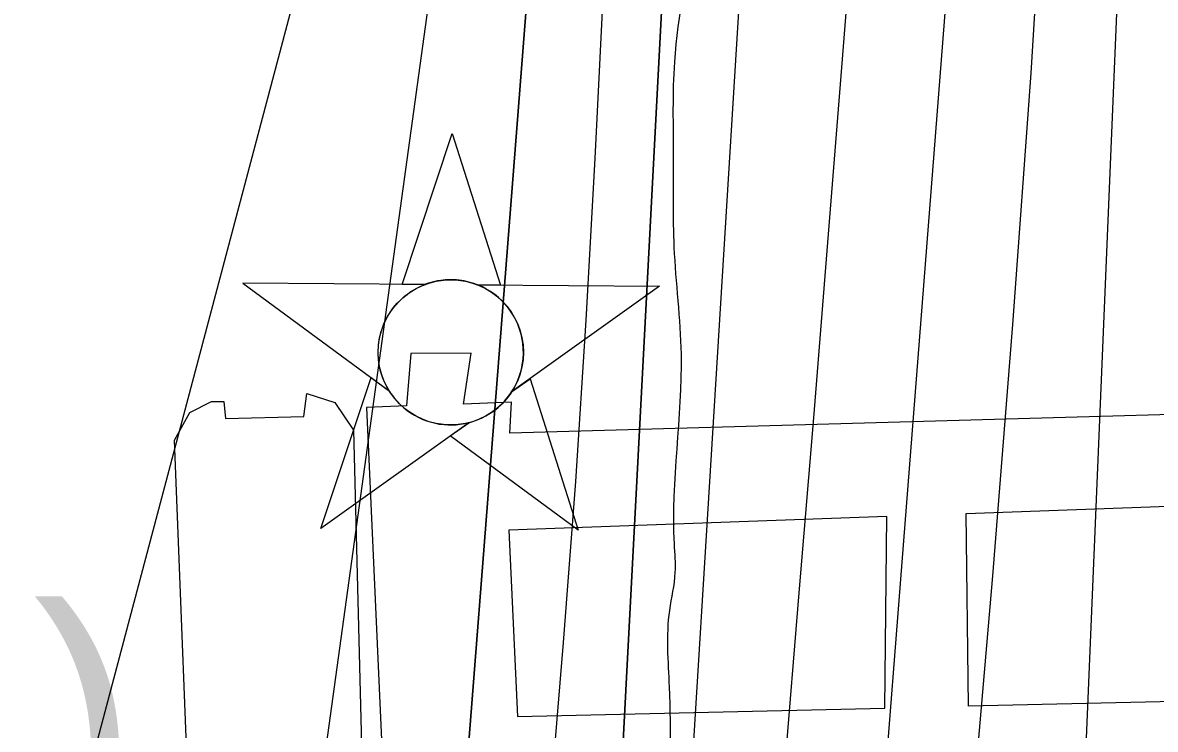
# Model space of a CAD drawing. Extents: x 3297716 to 3335574, y 688621 to 713991.
# Drawn here: x 3325131.6 to 3325607.9, y 706306.8 to 706604.2 of the extents above; entities that cross this region are included whole.
import ezdxf

# ---------------------------------------------------------------- set-up
doc = ezdxf.new("R2010")
doc.units = 0
for name, color, linetype in [('V-CHAN-DOCK', 7, 'Continuous'), ('V-CHAN-NAID', 7, 'Continuous'), ('V-RIVR-EDGE', 7, 'Continuous'), ('V-RTRN-HULK', 7, 'Continuous'), ('V-SURV-IDEN', 7, 'Continuous'), ('V-TOPO-DPTH', 7, 'Continuous'), ('V-TOPO-MAJR', 7, 'Continuous'), ('V-TOPO-MINR', 7, 'Continuous'), ('V-TOPO-WATR', 7, 'Continuous')]:
    doc.layers.add(name, color=color, linetype=linetype)

msp = doc.modelspace()

# ---------------------------------------------------------------- linework, layer by layer
at = {"layer": 'V-CHAN-DOCK'}
for points in [[(3325863.34, 706446.26), (3325336.53, 706431.48), (3325337.12, 706444.45), (3325317.03, 706443.7), (3325320.17, 706465.1), (3325294.89, 706464.99), (3325293.05, 706442.95), (3325276.21, 706442.22), (3325287.78, 706184.34), (3325341.56, 706186.54), (3325340.45, 706285.69), (3325884.73, 706307.03)], [(3325882.71, 706324.52), (3325529.3, 706316.54), (3325528.36, 706397.64), (3326003.86, 706414.93)], [(3325494.92, 706396.43), (3325336.07, 706390.65), (3325339.68, 706312.25), (3325494.1, 706315.74), (3325494.92, 706396.43)]]:
    msp.add_lwpolyline(points, dxfattribs=at)
at = {"layer": 'V-CHAN-NAID'}
for points in [[(3325300.75, 706493.99), (3325291.17, 706494.06), (3325312.29, 706557.54), (3325332.52, 706493.76), (3325322.93, 706493.83), (3325321.35, 706494.41), (3325319.26, 706495.03), (3325317.22, 706495.48), (3325315.18, 706495.79), (3325314.01, 706495.9), (3325312.48, 706495.98), (3325310.76, 706495.98), (3325309.39, 706495.91), (3325307.48, 706495.71), (3325306.12, 706495.49), (3325304.33, 706495.11), (3325302.8, 706494.69), (3325301.77, 706494.36)], [(3325300.75, 706493.99), (3325224.26, 706494.53), (3325285.83, 706449.13), (3325284.71, 706451.04), (3325283.9, 706452.67), (3325283.08, 706454.64), (3325282.38, 706456.69), (3325282.02, 706458.01), (3325281.66, 706459.64), (3325281.41, 706461.08), (3325281.22, 706462.68), (3325281.12, 706464.42), (3325281.1, 706466), (3325281.21, 706468.07), (3325281.39, 706469.69), (3325281.79, 706471.89), (3325282.27, 706473.82), (3325282.87, 706475.7), (3325283.52, 706477.38), (3325284.25, 706478.97), (3325285.06, 706480.51), (3325286.13, 706482.24), (3325287.16, 706483.71), (3325288.16, 706484.98), (3325289.16, 706486.13), (3325290.47, 706487.46), (3325291.52, 706488.43), (3325293.24, 706489.83), (3325294.45, 706490.7), (3325296.14, 706491.77), (3325297.87, 706492.71), (3325299.31, 706493.4)], [(3325322.93, 706493.83), (3325399.42, 706493.29), (3325337.22, 706448.77), (3325338.13, 706450.25), (3325339.11, 706452.1), (3325339.82, 706453.69), (3325340.56, 706455.64), (3325341.1, 706457.43), (3325341.5, 706459.07), (3325341.86, 706461.08), (3325342.05, 706462.65), (3325342.17, 706464.85), (3325342.14, 706466.92), (3325341.96, 706469.14), (3325341.69, 706470.89), (3325341.2, 706473.13), (3325340.56, 706475.27), (3325339.81, 706477.25), (3325339.16, 706478.69), (3325338.15, 706480.61), (3325337.09, 706482.33), (3325335.88, 706484.03), (3325334.62, 706485.57), (3325333.35, 706486.94), (3325331.71, 706488.47), (3325329.97, 706489.88), (3325328.29, 706491.06), (3325326.4, 706492.19), (3325324.93, 706492.95)], [(3325319.19, 706435.86), (3325256.98, 706391.34), (3325278.11, 706454.82), (3325285.83, 706449.13), (3325286.46, 706448.17), (3325287.84, 706446.31), (3325289.06, 706444.89), (3325290.52, 706443.39), (3325291.91, 706442.14), (3325293.37, 706440.98), (3325294.77, 706439.99), (3325296.45, 706438.96), (3325298.16, 706438.05), (3325299.95, 706437.24), (3325301.4, 706436.68), (3325303.03, 706436.15), (3325305.25, 706435.59), (3325306.78, 706435.3), (3325308.81, 706435.04), (3325310.35, 706434.94), (3325312.21, 706434.92), (3325313.9, 706435), (3325315.61, 706435.17), (3325317.51, 706435.48)], [(3325337.22, 706448.77), (3325345.01, 706454.35), (3325365.24, 706390.57), (3325311.39, 706430.28), (3325319.19, 706435.86), (3325320.85, 706436.34), (3325322.46, 706436.9), (3325324.62, 706437.81), (3325326.36, 706438.69), (3325328.22, 706439.81), (3325329.96, 706441.02), (3325331.51, 706442.26), (3325332.8, 706443.43), (3325334.19, 706444.85), (3325335.39, 706446.25), (3325336.51, 706447.73)]]:
    msp.add_lwpolyline(points, close=True, dxfattribs=at)
msp.add_circle((3325311.64, 706465.45), 30.54, dxfattribs=at)
at = {"layer": 'V-RIVR-EDGE'}
msp.add_spline([(3324700.3, 701692.21), (3324707.78, 701736.4), (3324708.99, 701756.57), (3324710.58, 701771.69), (3324714.89, 701788.35), (3324722.34, 701822.07), (3324727.05, 701846.49), (3324726.7, 701860.46), (3324727.5, 701871.7), (3324731.02, 701883.32), (3324734.93, 701894.95), (3324738.07, 701910.07), (3324740.85, 701935.65), (3324742.08, 701963.57), (3324744.08, 701986.84), (3324750.35, 702014.74), (3324758.19, 702047.69), (3324765.99, 702067.83), (3324770.69, 702085.66), (3324776.59, 702119.38), (3324779, 702151.95), (3324775.93, 702165.53), (3324775.95, 702172.13), (3324776.75, 702182.21), (3324782.22, 702198.09), (3324784.57, 702207.4), (3324787.31, 702220.57), (3324790.84, 702234.91), (3324790.48, 702247.32), (3324788.58, 702261.68), (3324792.88, 702276.4), (3324795.23, 702286.48), (3324796.04, 702301.6), (3324796.1, 702322.16), (3324796.58, 702361.71), (3324797.04, 702388.47), (3324797.08, 702405.53), (3324798.28, 702420.65), (3324800.24, 702428.79), (3324800.25, 702434.22), (3324799.12, 702447.41), (3324799.13, 702452.84), (3324801.49, 702463.69), (3324801.9, 702472.61), (3324804.67, 702494.71), (3324803.17, 702516.82), (3324800.1, 702530.78), (3324799.37, 702550.18), (3324800.98, 702572.28), (3324801.8, 702588.95), (3324801.84, 702605.24), (3324799.92, 702613.39), (3324799.56, 702626.19), (3324799.61, 702646.74), (3324796.53, 702655.67), (3324796.55, 702664.2), (3324795.87, 702699.88), (3324799.07, 702741.75), (3324804.98, 702779.74), (3324812.05, 702815.01), (3324811.68, 702822.77), (3324810.22, 702858.07), (3324812.61, 702884.04), (3324819.67, 702918.15), (3324824.8, 702951.1), (3324831.5, 702996.46), (3324832.33, 703018.17), (3324835.5, 703046.86), (3324839.48, 703086.41), (3324850.1, 703144.94), (3324857.56, 703182.54), (3324864.24, 703218.2), (3324872.54, 703282.56), (3324900.83, 703429.08), (3324908.27, 703460.86), (3324916.46, 703480.61), (3324923.86, 703491.84), (3324931.26, 703505.01), (3324939.47, 703529.42), (3324949.64, 703567.01), (3324957.5, 703607.71), (3324964.97, 703649.19), (3324975.98, 703709.27), (3324982.57, 703710.03), (3324987.24, 703714.67), (3324987.29, 703735.23), (3324987.72, 703753.45), (3324992.41, 703770.12), (3324995.53, 703775.92), (3325004.46, 703777.84), (3325009.5, 703779.38), (3325011.06, 703783.64), (3325012.63, 703791.78), (3325016.97, 703820.47), (3325016.6, 703829), (3325013.93, 703846.07), (3325008.93, 703864.31), (3325004.69, 703873.24), (3325006.26, 703880.61), (3325008.99, 703887.58), (3325017.91, 703888.72), (3325028.38, 703888.31), (3325034.21, 703891.78), (3325035, 703896.82), (3325038.14, 703911.16), (3325044.39, 703929.37), (3325050.24, 703944.48), (3325054.93, 703959.21), (3325054.96, 703971.23), (3325056.93, 703984.8), (3325059.31, 704004.96), (3325061.26, 704009.61), (3325066.7, 704013.08), (3325069.03, 704017.34), (3325072.96, 704034.4), (3325083.15, 704079.75), (3325083.58, 704096.81), (3325081.31, 704118.53), (3325074.39, 704143.37), (3325068.22, 704159.67), (3325067.85, 704164.71), (3325072.94, 704185.64), (3325083.49, 704218.97), (3325091.32, 704246.87), (3325097.94, 704259.26), (3325105.32, 704263.9), (3325113.47, 704263.88), (3325125.09, 704261.52), (3325136.71, 704254.12), (3325147.54, 704241.3), (3325156.81, 704227.7), (3325159.92, 704228.86), (3325160.32, 704235.45), (3325158.78, 704241.66), (3325154.93, 704249.43), (3325146.03, 704261.08), (3325125.54, 704282.85), (3325115.1, 704298.78), (3325109.32, 704312.75), (3325105.86, 704323.62), (3325105.49, 704333.31), (3325105.52, 704342.23), (3325105.54, 704350.38), (3325117.67, 704396.5), (3325125.12, 704427.5), (3325138.44, 704482.15), (3325165.86, 704592.22), (3325178.75, 704632.52), (3325185.01, 704655.38), (3325194.42, 704694.53), (3325194.86, 704714.3), (3325191.4, 704727.5), (3325190.64, 704734.48), (3325194.56, 704751.14), (3325194.6, 704767.82), (3325194.64, 704786.05), (3325194.29, 704801.17), (3325187.35, 704813.99), (3325187.75, 704820.97), (3325189.32, 704827.56), (3325195.54, 704836.07), (3325206.82, 704846.13), (3325216.91, 704852.69), (3325227.03, 704867.41), (3325241.05, 704891.03), (3325252.36, 704914.65), (3325257.03, 704923.18), (3325257.06, 704932.87), (3325257.85, 704940.62), (3325263.31, 704951.47), (3325270.33, 704969.68), (3325273.06, 704976.65), (3325273.5, 704994.49), (3325272.74, 705001.08), (3325268.87, 705005.36), (3325263.85, 705014.68), (3325262.32, 705024.38), (3325261.98, 705041.05), (3325263.97, 705061.6), (3325273.72, 705085.24), (3325279.96, 705100.34), (3325281.94, 705115.08), (3325281.96, 705125.55), (3325280.45, 705139.51), (3325280.47, 705148.82), (3325284.02, 705172.08), (3325289.12, 705198.05), (3325292.67, 705219.76), (3325304.48, 705292.63), (3325310, 705327.13), (3325312.4, 705358.93), (3325312.45, 705379.87), (3325308.65, 705410.9), (3325306.8, 705446.2), (3325306.09, 705471.79), (3325307.72, 705505.53), (3325312.5, 705553.61), (3325315.27, 705577.25), (3325322.71, 705605.93), (3325333.67, 705648.56), (3325336.07, 705678.81), (3325335.76, 705709.83), (3325338.11, 705717.97), (3325344.33, 705722.61), (3325351.71, 705730.73), (3325354.45, 705740.81), (3325361.48, 705759.8), (3325365.38, 705767.93), (3325374.72, 705783.42), (3325382.14, 705800.46), (3325392.69, 705833.01), (3325397.79, 705857.43), (3325405.65, 705900.46), (3325409.65, 705948.15), (3325411.66, 705977.23), (3325415.64, 706019.88), (3325415.73, 706054.39), (3325416.61, 706097.05), (3325414.35, 706125.75), (3325407.46, 706162.61), (3325405.59, 706188.21), (3325405.67, 706223.11), (3325404.23, 706268.1), (3325403.6, 706324.72), (3325403.68, 706356.91), (3325406.04, 706372.8), (3325405.68, 706384.82), (3325408.6, 706464.7), (3325405.61, 706509.7), (3325405.31, 706547.7), (3325405.8, 706587.65), (3325414.09, 706646.57), (3325419.6, 706681.85), (3325425.48, 706706.65), (3325425.91, 706723.33), (3325425.55, 706735.74), (3325420.96, 706761.34), (3325415.97, 706779.58), (3325416.8, 706804.01), (3325418.06, 706840.07), (3325420.8, 706852.87), (3325429, 706876.11), (3325434.86, 706890.06), (3325437.2, 706898.59), (3325437.22, 706906.34), (3325430.7, 706932.73), (3325426.49, 706958.33), (3325428.52, 706993.62), (3325433.24, 707021.92), (3325436.36, 707027.73), (3325439.09, 707035.48), (3325443.79, 707052.91), (3325452, 707078.49), (3325452.4, 707085.86), (3325445.46, 707099.45), (3325437.35, 707116.14), (3325435.45, 707129.72), (3325434.74, 707155.71), (3325437.16, 707193.7), (3325443.57, 707277.07), (3325445.56, 707298.78), (3325449.11, 707321.65), (3325456.53, 707344.9), (3325477.62, 707403.02), (3325488.91, 707421.99), (3325492.05, 707435.56), (3325494.41, 707449.9), (3325499.99, 707510.77), (3325504.69, 707528.99), (3325510.97, 707558.44), (3325513.74, 707580.54), (3325514.6, 707615.05), (3325515.06, 707645.69), (3325512.78, 707664.31), (3325511.29, 707691.07), (3325510.62, 707731.4), (3325506.86, 707780.28), (3325505.38, 707807.04), (3325503.84, 707814.41), (3325499.6, 707822.18), (3325498.83, 707826.83), (3325499.62, 707831.87), (3325502.74, 707838.07), (3325504.7, 707846.6), (3325505.89, 707857.06), (3325504.76, 707870.25), (3325502.46, 707882.67), (3325502.1, 707894.69), (3325503.69, 707910.97), (3325508.38, 707924.92), (3325510.73, 707934.23), (3325511.16, 707950.12), (3325515.88, 707978.03), (3325517.14, 708014.49), (3325518.47, 708082.35), (3325523.26, 708136.63), (3325524.9, 708175.79), (3325523.76, 708185.49), (3325521.07, 708195.19), (3325520.7, 708202.17), (3325521.91, 708220.4), (3325524.66, 708236.29), (3325525.88, 708258), (3325524.78, 708283.99), (3325523.65, 708298.34), (3325523.69, 708311.53), (3325525.67, 708328.2), (3325527.24, 708336.72), (3325526.09, 708343.71), (3325524.97, 708360.39), (3325525, 708373.18), (3325527.36, 708384.04), (3325533.23, 708405.35), (3325534.83, 708427.45), (3325536.05, 708449.17), (3325536.49, 708470.11), (3325539.7, 708514.7), (3325540.9, 708527.88), (3325542.48, 708539.51), (3325543.3, 708557.73), (3325546.49, 708594.57), (3325546.96, 708626.36), (3325549.32, 708639.93), (3325548.17, 708644.2), (3325545.85, 708648.47), (3325545.86, 708653.51), (3325548.66, 708688.02), (3325550.73, 708740.37), (3325553.15, 708777.2), (3325553.62, 708810.55), (3325555.63, 708840.8), (3325554.12, 708855.15), (3325554.92, 708867.17), (3325554.95, 708878.03), (3325555.75, 708890.05), (3325555.01, 708903.62), (3325554.27, 708917.97), (3325554.31, 708931.93), (3325555.13, 708949.38), (3325555.55, 708965.67), (3325554.84, 708992.04), (3325554.1, 709005.23), (3325554.13, 709017.64), (3325556.49, 709028.88), (3325556.91, 709042.06), (3325555.04, 709072.71), (3325556.68, 709106.44), (3325555.98, 709137.47), (3325556.83, 709166.16), (3325556.12, 709196.02), (3325555.4, 709218.52), (3325552.35, 709238.3), (3325550.49, 709270.88), (3325549.74, 709282.13), (3325551.33, 709294.54), (3325557.56, 709306.54), (3325563.01, 709315.45), (3325564.98, 709325.53), (3325565, 709334.06), (3325557.32, 709364.72), (3325551.92, 709377.14), (3325545.73, 709382.97), (3325537.6, 709389.97), (3325534.51, 709396.18), (3325531.82, 709405.89), (3325530.68, 709414.42), (3325530.72, 709429.54), (3325531.15, 709448.16), (3325531.58, 709464.83), (3325538.64, 709496.61), (3325542.17, 709510.95), (3325542.19, 709522.2), (3325536.84, 709554.01), (3325527.22, 709584.67), (3325525.7, 709596.7), (3325525.72, 709604.46), (3325526.53, 709618.8), (3325531.21, 709629.65), (3325532.82, 709653.69), (3325533.26, 709673.08), (3325530.62, 709702.95), (3325522.99, 709752.6), (3325519.17, 709778.98), (3325515.75, 709807.3), (3325515.82, 709833.28), (3325518.26, 709880.98), (3325528.52, 709950.37), (3325530.94, 709991.08), (3325532.21, 710034.9), (3325533.92, 710097.72), (3325535.61, 710155.11), (3325530.24, 710177.62), (3325528.34, 710191.58), (3325528.37, 710205.16), (3325527.63, 710217.96), (3325519.13, 710232.33), (3325503.65, 710246.32), (3325495.15, 710257.98), (3325492.87, 710276.21), (3325489.44, 710303.37), (3325485.24, 710326.26), (3325483.8, 710372.41), (3325479.6, 710398.01), (3325474.23, 710425.56), (3325465.39, 710453.89), (3325460.8, 710481.44), (3325458.95, 710517.51), (3325460.99, 710557.06), (3325466.1, 710586.52), (3325467.31, 710604.36), (3325465.82, 710630.73), (3325464.73, 710658.66), (3325467.54, 710697.43), (3325467.24, 710735.05), (3325466.9, 710752.5), (3325466.93, 710764.91), (3325466.2, 710782.75), (3325467.78, 710796.32), (3325469.74, 710804.84), (3325470.15, 710810.66), (3325469.41, 710826.95), (3325464.45, 710858.76), (3325452.53, 710900.67), (3325442.51, 710926.68), (3325430.16, 710951.53), (3325424.01, 710972.88), (3325423.28, 710991.1), (3325424.88, 711012.43), (3325426.86, 711027.16), (3325426.88, 711034.53), (3325424.97, 711046.94), (3325415.73, 711076.05), (3325402.64, 711111.37), (3325394.19, 711146.69), (3325390.03, 711187.03), (3325385.11, 711239.01), (3325374.1, 711332.49), (3325365.36, 711405.81), (3325354.44, 711537.69), (3325349.9, 711583.07), (3325345.01, 711646.3), (3325338.88, 711676.95), (3325338.15, 711695.57), (3325338.18, 711705.65), (3325337.05, 711718.84), (3325330.51, 711741.73), (3325317.82, 711782.48), (3325303.19, 711828.28), (3325297.43, 711850.4), (3325295.54, 711868.63), (3325290.26, 711932.24), (3325286.93, 711996.24), (3325287.08, 712055.19), (3325286.35, 712073.41), (3325282.53, 712096.3), (3325276, 712124.24), (3325270.24, 712146.36), (3325270.26, 712154.5), (3325274.54, 712159.92), (3325277.27, 712165.35), (3325277.67, 712171.16), (3325277.31, 712181.63), (3325276.55, 712187.45), (3325275.01, 712195.21), (3325271.97, 712208.08)], degree=3, dxfattribs=at)
at = {"layer": 'V-RTRN-HULK'}
msp.add_lwpolyline([(3325270.67, 706432.68), (3325275.41, 706250.59), (3325270.93, 706239.55), (3325263.16, 706237.57), (3325275.53, 706224.67), (3325268.48, 706209.08), (3325256.82, 706207.73), (3325256.15, 706212.27), (3325225.05, 706210.82), (3325225.06, 706207.58), (3325213.4, 706206.23), (3325206.88, 706214.63), (3325202.88, 706239.23), (3325195.52, 706428.44), (3325201.94, 706440.13), (3325210.99, 706444.71), (3325216.18, 706444.74), (3325216.86, 706437.61), (3325249.91, 706438.41), (3325251.16, 706448.14), (3325262.84, 706444.31)], close=True, dxfattribs=at)
at = {"layer": 'V-TOPO-DPTH'}
for points in [[(3325371.24, 706966.87), (3325307.55, 706152.86), (3325305.96, 706138.95), (3325304.21, 706125.06), (3325302.37, 706111.18), (3325290.12, 706022.44), (3325284.67, 705986.31), (3325278.61, 705950.28), (3325271.64, 705914.43), (3325264.07, 705878.68), (3325255.99, 705843.02), (3325247.85, 705807.38), (3325239.61, 705771.76), (3325231.3, 705736.16), (3325216.22, 705671.93), (3325201.11, 705604.08), (3325187.06, 705536.02)], [(3325371.24, 706966.87), (3325307.55, 706152.86), (3325305.96, 706138.95), (3325304.21, 706125.06), (3325302.37, 706111.18), (3325290.12, 706022.44), (3325284.67, 705986.31), (3325278.61, 705950.28), (3325271.64, 705914.43), (3325264.07, 705878.68), (3325255.99, 705843.02), (3325247.85, 705807.38), (3325239.61, 705771.76), (3325231.3, 705736.16), (3325216.22, 705671.93), (3325201.11, 705604.08), (3325187.06, 705536.02)], [(3325165.84, 704822.74), (3325180.18, 704888.78), (3325195.16, 704954.69), (3325210.56, 705020.5), (3325229.51, 705099.78), (3325235.52, 705125.93), (3325241.23, 705152.14), (3325246.47, 705178.45), (3325251.4, 705204.82), (3325263.87, 705274.88), (3325274.29, 705336.41), (3325284.01, 705398.04), (3325292.67, 705459.83), (3325300.64, 705521.73), (3325373.52, 706128.5), (3325374.24, 706134.81), (3325374.9, 706141.12), (3325375.48, 706147.45), (3325376.01, 706153.78), (3325376.47, 706160.11), (3325376.91, 706166.45), (3325377.29, 706172.78), (3325377.65, 706179.12), (3325418.31, 706953.08)], [(3325418.31, 706953.08), (3325377.65, 706179.12), (3325377.29, 706172.78), (3325376.91, 706166.45), (3325376.47, 706160.11), (3325376.01, 706153.78), (3325375.48, 706147.45), (3325374.9, 706141.12), (3325374.24, 706134.81), (3325373.52, 706128.5), (3325300.64, 705521.73), (3325292.67, 705459.83), (3325284.01, 705398.04), (3325274.29, 705336.41), (3325263.87, 705274.88), (3325251.4, 705204.82), (3325246.47, 705178.45), (3325241.23, 705152.14), (3325235.52, 705125.93), (3325229.51, 705099.78), (3325210.56, 705020.5), (3325195.16, 704954.69), (3325180.18, 704888.78), (3325165.84, 704822.74)], [(3324807.6, 703597.12), (3324824.7, 703707.35), (3324841.49, 703817.62), (3324857.81, 703927.96), (3324873.81, 704038.34), (3324898.57, 704211.8), (3324901.67, 704235.52), (3324904.39, 704259.29), (3324906.54, 704283.11), (3324908.31, 704306.97), (3324931.28, 704676.18), (3324935.73, 704757.5), (3324939.37, 704838.86), (3324941.81, 704920.25), (3324943.44, 705001.68), (3324944.94, 705121.48), (3324945.57, 705143.01), (3324946.66, 705164.5), (3325119.05, 706086.46), (3325122.16, 706109.82), (3325125.17, 706133.2), (3325128.03, 706156.6), (3325130.78, 706180.01), (3325331.15, 706936.48)], [(3324807.6, 703597.12), (3324824.7, 703707.35), (3324841.49, 703817.62), (3324857.81, 703927.96), (3324873.81, 704038.34), (3324898.57, 704211.8), (3324901.67, 704235.52), (3324904.39, 704259.29), (3324906.54, 704283.11), (3324908.31, 704306.97), (3324931.28, 704676.18), (3324935.73, 704757.5), (3324939.37, 704838.86), (3324941.81, 704920.25), (3324943.44, 705001.68), (3324944.94, 705121.48), (3324945.57, 705143.01), (3324946.66, 705164.5), (3325119.05, 706086.46), (3325122.16, 706109.82), (3325125.17, 706133.2), (3325128.03, 706156.6), (3325130.78, 706180.01), (3325331.15, 706936.48)], [(3325275.74, 704819.63), (3325288.67, 704901.76), (3325301.21, 704983.95), (3325320.19, 705111.36), (3325322.88, 705129.9), (3325325.47, 705148.45), (3325327.92, 705167.02), (3325330.27, 705185.61), (3325354.57, 705383.88), (3325368.73, 705501.64), (3325382.53, 705619.45), (3325395.81, 705737.31), (3325408.74, 705855.21), (3325433.08, 706082), (3325436.25, 706112.59), (3325439.29, 706143.19), (3325442.11, 706173.82), (3325444.8, 706204.46), (3325452.03, 706290.53), (3325458.17, 706364.22), (3325464.24, 706437.91), (3325470.21, 706511.62), (3325476.11, 706585.33), (3325503.74, 706933.62)]]:
    msp.add_lwpolyline(points, dxfattribs=at)
at = {"layer": 'V-TOPO-MAJR'}
msp.add_lwpolyline([(3325386.47, 704753.23), (3325420.48, 705083.06), (3325423.71, 705113.58), (3325427.05, 705144.09), (3325430.55, 705174.58), (3325434.16, 705205.05), (3325455.1, 705377.72), (3325469.92, 705494.42), (3325485.61, 705611.01), (3325502.62, 705727.41), (3325520.5, 705843.69), (3325563.92, 706115.77), (3325566.28, 706131.54), (3325568.46, 706147.33), (3325570.34, 706163.16), (3325572.03, 706179.02), (3325573.44, 706194.9), (3325574.67, 706210.79), (3325575.65, 706226.71), (3325576.44, 706242.63), (3325605.45, 706936.73)], dxfattribs=at)
at = {"layer": 'V-TOPO-MINR'}
for points in [[(3324963.68, 704259.37), (3325085.17, 705111.81), (3325086.26, 705119.57), (3325087.33, 705127.32), (3325088.38, 705135.08), (3325089.4, 705142.85), (3325090.42, 705150.61), (3325091.45, 705158.37), (3325092.49, 705166.13), (3325093.53, 705173.89), (3325159.71, 705660.6), (3325171.49, 705740.55), (3325184.46, 705820.29), (3325199.19, 705899.72), (3325215.12, 705978.95), (3325353.68, 706984.92)], [(3325187.06, 705536.02), (3325201.11, 705604.08), (3325216.22, 705671.93), (3325231.3, 705736.16), (3325239.61, 705771.76), (3325247.85, 705807.38), (3325255.99, 705843.02), (3325264.07, 705878.68), (3325271.64, 705914.43), (3325278.61, 705950.28), (3325284.67, 705986.31), (3325290.12, 706022.44), (3325302.37, 706111.18), (3325304.21, 706125.06), (3325305.96, 706138.95), (3325307.55, 706152.86), (3325371.24, 706966.87)], [(3325245.21, 705535), (3325262.84, 705619.33), (3325279.01, 705703.92), (3325293.02, 705788.89), (3325305.58, 705874.13), (3325332.88, 706077.5), (3325336.87, 706108.79), (3325340.58, 706140.11), (3325343.88, 706171.48), (3325346.91, 706202.88), (3325353.42, 706275.56), (3325359.1, 706343.34), (3325364.23, 706411.17), (3325368.55, 706479.05), (3325372.33, 706546.97), (3325392.14, 706945.25)], [(3324807.6, 703597.12), (3324824.7, 703707.35), (3324841.49, 703817.62), (3324857.81, 703927.96), (3324873.81, 704038.34), (3324898.57, 704211.8), (3324901.67, 704235.52), (3324904.39, 704259.29), (3324906.54, 704283.11), (3324908.31, 704306.97), (3324931.28, 704676.18), (3324935.73, 704757.5), (3324939.37, 704838.86), (3324941.81, 704920.25), (3324943.44, 705001.68), (3324944.94, 705121.48), (3324945.57, 705143.01), (3324946.66, 705164.5), (3325119.05, 706086.46), (3325122.16, 706109.82), (3325125.17, 706133.2), (3325128.03, 706156.6), (3325130.78, 706180.01), (3325331.15, 706936.48)], [(3325275.74, 704819.63), (3325288.67, 704901.76), (3325301.21, 704983.95), (3325320.19, 705111.36), (3325322.88, 705129.9), (3325325.47, 705148.45), (3325327.92, 705167.02), (3325330.27, 705185.61), (3325354.57, 705383.88), (3325368.73, 705501.64), (3325382.53, 705619.45), (3325395.81, 705737.31), (3325408.74, 705855.21), (3325433.08, 706082), (3325436.25, 706112.59), (3325439.29, 706143.19), (3325442.11, 706173.82), (3325444.8, 706204.46), (3325452.03, 706290.53), (3325458.17, 706364.22), (3325464.24, 706437.91), (3325470.21, 706511.62), (3325476.11, 706585.33), (3325503.74, 706933.62)], [(3325399.73, 705477.66), (3325459.34, 705954.99), (3325462.44, 705979.64), (3325465.59, 706004.28), (3325468.78, 706028.92), (3325472.01, 706053.55), (3325475.77, 706081.98), (3325477.12, 706092.39), (3325478.43, 706102.81), (3325479.68, 706113.24), (3325480.89, 706123.67), (3325482.67, 706139.43), (3325482.95, 706141.99), (3325483.2, 706144.55), (3325483.44, 706147.11), (3325483.65, 706149.67), (3325538.79, 706855.53)], [(3325241.58, 704808.19), (3325256.1, 704886.65), (3325275.02, 704991.08), (3325279.63, 705017.41), (3325284.04, 705043.76), (3325288.13, 705070.17), (3325292.01, 705096.61), (3325297.9, 705138.45), (3325298.66, 705143.99), (3325299.38, 705149.54), (3325300.06, 705155.1), (3325300.69, 705160.66), (3325366.62, 705757.95), (3325373.49, 705821.9), (3325380.11, 705885.88), (3325386.36, 705949.89), (3325392.36, 706013.92), (3325401.65, 706116.3), (3325402.76, 706129.17), (3325403.8, 706142.04), (3325404.72, 706154.93), (3325405.58, 706167.82), (3325440.8, 706738.58)], [(3325392.34, 705149.26), (3325461.84, 705693.43), (3325471.49, 705768.82), (3325481.16, 705844.21), (3325490.87, 705919.59), (3325500.59, 705994.97), (3325514.7, 706104.06), (3325517.26, 706124.9), (3325519.64, 706145.76), (3325521.76, 706166.65), (3325523.7, 706187.56), (3325539.54, 706371.42), (3325548.03, 706477.1), (3325555.69, 706582.83), (3325562.1, 706688.64)]]:
    msp.add_lwpolyline(points, dxfattribs=at)
at = {"layer": 'V-TOPO-WATR'}
msp.add_lwpolyline([(3325165.84, 704822.74), (3325180.18, 704888.78), (3325195.16, 704954.69), (3325210.56, 705020.5), (3325229.51, 705099.78), (3325235.52, 705125.93), (3325241.23, 705152.14), (3325246.47, 705178.45), (3325251.4, 705204.82), (3325263.87, 705274.88), (3325274.29, 705336.41), (3325284.01, 705398.04), (3325292.67, 705459.83), (3325300.64, 705521.73), (3325373.52, 706128.5), (3325374.24, 706134.81), (3325374.9, 706141.12), (3325375.48, 706147.45), (3325376.01, 706153.78), (3325376.47, 706160.11), (3325376.91, 706166.45), (3325377.29, 706172.78), (3325377.65, 706179.12), (3325418.31, 706953.08)], dxfattribs=at)

# ---------------------------------------------------------------- texts
at = {"layer": 'V-CHAN-NAID'}
msp.add_text('ARGOSY CASINO (229.4) (2)', height=100, dxfattribs=at).set_placement((3323397.11, 706257.42))
at = {"layer": 'V-SURV-IDEN'}
msp.add_text('69+45.0', height=100, rotation=11.2549, dxfattribs=at).set_placement((3324960.97, 706572.4))

doc.saveas('drawing.dxf')
